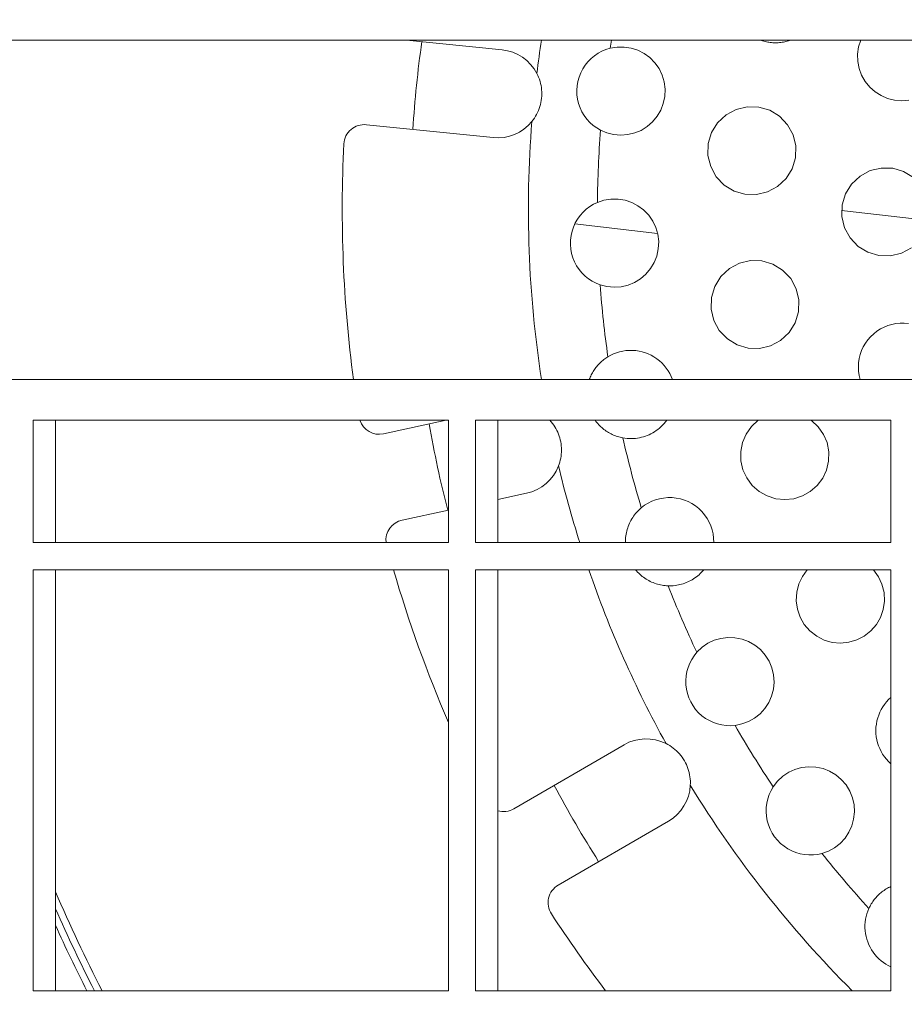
# Model space of a CAD drawing. Header units: metres. Extents: x 1306 to 1412, y -79 to 41.
# Tile 350 of 656: x 1360.7154 to 1360.7805, y -17.02 to -16.9475. Entities that reach past the tile are written whole.
import ezdxf

# ---------------------------------------------------------------- set-up
doc = ezdxf.new("R2010")
doc.units = ezdxf.units.M
doc.header["$PDMODE"] = 65
doc.linetypes.add('AUSGEZOGEN', pattern=[0])
doc.layers.add('XR$3$Maßlinie 1_50', color=7, linetype='AUSGEZOGEN', lineweight=25)
doc.layers.add('XR$4$Möblierung', color=4, linetype='AUSGEZOGEN', lineweight=13)
doc.styles.add('ARIAL', font='arial.ttf')
doc.dimstyles.new('DIMSTYLE_11', dxfattribs={"dimtxt": 0.15, "dimasz": 0.03000000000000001, "dimexe": 0, "dimexo": 0, "dimgap": 0.075, "dimtad": 2, "dimrnd": 0.005, "dimzin": 4, "dimdsep": 46, "dimtxsty": 'ARIAL', "dimblk1": 'ALL_ML_STRICH', "dimblk2": 'ALL_ML_STRICH', "dimsah": 1, "dimcen": 0, "dimclrd": 3, "dimclre": 3, "dimclrt": 3, "dimadec": 0, "dimazin": 0, "dimtfac": 1, "dimtdec": 0, "dimtix": 1, "dimtmove": 2, "dimatfit": 3, "dimfxl": 0, "dimtzin": 0, "dimlwd": 0, "dimlwe": 25, "dimarcsym": 0})
doc.dimstyles.new('DIMSTYLE_12', dxfattribs={"dimtxt": 0.15, "dimasz": 0.03000000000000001, "dimexe": 0, "dimexo": 0, "dimgap": 0.075, "dimtad": 2, "dimdec": 3, "dimrnd": 0.005, "dimzin": 4, "dimdsep": 46, "dimtxsty": 'ARIAL', "dimblk1": 'ALL_ML_STRICH', "dimblk2": 'ALL_ML_STRICH', "dimsah": 1, "dimcen": 0, "dimclrd": 3, "dimclre": 3, "dimclrt": 3, "dimadec": 0, "dimazin": 0, "dimtfac": 1, "dimtdec": 0, "dimtix": 1, "dimtmove": 2, "dimatfit": 3, "dimfxl": 0, "dimtzin": 0, "dimlwd": 0, "dimlwe": 25, "dimarcsym": 0})
doc.dimstyles.new('DIMSTYLE_24', dxfattribs={"dimtxt": 0.225, "dimasz": 0.15, "dimexe": 0, "dimexo": 0, "dimgap": 0.1125, "dimtad": 2, "dimrnd": 0.005, "dimzin": 4, "dimdsep": 46, "dimtxsty": 'ARIAL', "dimblk1": 'ALL_ML_STRICH', "dimblk2": 'ALL_ML_STRICH', "dimsah": 1, "dimcen": 0, "dimclrd": 3, "dimclre": 3, "dimclrt": 3, "dimadec": 0, "dimazin": 0, "dimtfac": 1, "dimtdec": 0, "dimtix": 1, "dimtmove": 2, "dimatfit": 3, "dimfxl": 0, "dimtzin": 0, "dimlwd": 0, "dimlwe": 25, "dimarcsym": 0})
doc.dimstyles.new('DIMSTYLE_6', dxfattribs={"dimtxt": 0.15, "dimasz": 0.15, "dimexe": 0, "dimexo": 0, "dimgap": 0.075, "dimtad": 2, "dimrnd": 0.005, "dimzin": 4, "dimdsep": 46, "dimtxsty": 'ARIAL', "dimblk1": 'ALL_ML_STRICH', "dimblk2": 'ALL_ML_STRICH', "dimsah": 1, "dimcen": 0, "dimclrd": 3, "dimclre": 3, "dimclrt": 3, "dimadec": 0, "dimazin": 0, "dimtfac": 1, "dimtdec": 0, "dimtix": 1, "dimtmove": 2, "dimatfit": 3, "dimfxl": 0, "dimtzin": 0, "dimlwd": 0, "dimlwe": 25, "dimarcsym": 0})

# ---------------------------------------------------------------- blocks, each defined once
blk = doc.blocks.new('ALL_ML_STRICH')
at = {"color": 0, "linetype": 'ByBlock', "lineweight": -2}
for p, q in [((0, -0.5), (0, 0.5)), ((-0.3, -0.3), (0.3, 0.3)), ((-1, 0), (0.5, 0))]:
    blk.add_line(p, q, dxfattribs=at)
blk = doc.blocks.new('*D765')
at = {"layer": 'DEFPOINTS', "color": 3, "linetype": 'AUSGEZOGEN', "lineweight": 25, "transparency": 33554687}
for p in [(1342.770147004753, -10.15909497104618), (1342.770147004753, -20.11080697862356), (1361.060147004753, -20.30015715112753)]:
    blk.add_point(p, dxfattribs=at)
at = {"layer": 'XR$3$Maßlinie 1_50', "color": 3, "linetype": 'AUSGEZOGEN', "lineweight": -2, "transparency": 33554687}
for p, q in [((1342.770147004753, -10.20909497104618), (1342.770147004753, -10.15909497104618)), ((1342.770147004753, -10.15909497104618), (1361.060147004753, -10.15909497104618)), ((1361.060147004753, -10.20909497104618), (1361.060147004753, -10.15909497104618))]:
    blk.add_line(p, q, dxfattribs=at)
at = {"layer": 'XR$3$Maßlinie 1_50', "color": 3, "linetype": 'AUSGEZOGEN', "lineweight": 25, "transparency": 33554687, "xscale": 0.03000000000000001, "yscale": 0.03000000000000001, "zscale": 0.03000000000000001, "rotation": 180}
blk.add_blockref('ALL_ML_STRICH', (1342.770147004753, -10.15909497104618), dxfattribs=at)
at = {"layer": 'XR$3$Maßlinie 1_50', "color": 3, "linetype": 'AUSGEZOGEN', "lineweight": 25, "transparency": 33554687, "xscale": 0.03000000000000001, "yscale": 0.03000000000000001, "zscale": 0.03000000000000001}
blk.add_blockref('ALL_ML_STRICH', (1361.060147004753, -10.15909497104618), dxfattribs=at)
at = {"layer": 'XR$3$Maßlinie 1_50', "color": 3, "linetype": 'AUSGEZOGEN', "lineweight": 25, "transparency": 33554687, "insert": (1351.919076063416, -10.03153699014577), "char_height": 0.15, "width": 0.6, "attachment_point": 5, "style": 'ARIAL'}
blk.add_mtext('\\W0.80;\\A1;{\\A1;{18.29\\H0.099000;\\S^ ;}}', dxfattribs=at)
blk = doc.blocks.new('*D782')
at = {"layer": 'DEFPOINTS', "color": 3, "linetype": 'AUSGEZOGEN', "lineweight": 25, "transparency": 33554687}
for p in [(1343.120147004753, -10.95909497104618), (1343.120147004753, -20.11122102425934), (1361.060147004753, -20.50340109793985)]:
    blk.add_point(p, dxfattribs=at)
at = {"layer": 'XR$3$Maßlinie 1_50', "color": 3, "linetype": 'AUSGEZOGEN', "lineweight": -2, "transparency": 33554687}
for p, q in [((1343.120147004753, -11.00909497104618), (1343.120147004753, -10.95909497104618)), ((1343.120147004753, -10.95909497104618), (1361.060147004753, -10.95909497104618)), ((1361.060147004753, -11.00909497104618), (1361.060147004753, -10.95909497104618))]:
    blk.add_line(p, q, dxfattribs=at)
at = {"layer": 'XR$3$Maßlinie 1_50', "color": 3, "linetype": 'AUSGEZOGEN', "lineweight": 25, "transparency": 33554687, "xscale": 0.03000000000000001, "yscale": 0.03000000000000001, "zscale": 0.03000000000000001, "rotation": 180}
blk.add_blockref('ALL_ML_STRICH', (1343.120147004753, -10.95909497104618), dxfattribs=at)
at = {"layer": 'XR$3$Maßlinie 1_50', "color": 3, "linetype": 'AUSGEZOGEN', "lineweight": 25, "transparency": 33554687, "xscale": 0.03000000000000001, "yscale": 0.03000000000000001, "zscale": 0.03000000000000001}
blk.add_blockref('ALL_ML_STRICH', (1361.060147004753, -10.95909497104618), dxfattribs=at)
at = {"layer": 'XR$3$Maßlinie 1_50', "color": 3, "linetype": 'AUSGEZOGEN', "lineweight": 25, "transparency": 33554687, "insert": (1352.094444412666, -10.83153699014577), "char_height": 0.15, "width": 0.6, "attachment_point": 5, "style": 'ARIAL'}
blk.add_mtext('\\W0.80;\\A1;{\\A1;{17.94\\H0.099000;\\S^ ;}}', dxfattribs=at)
blk = doc.blocks.new('*D899')
at = {"layer": 'DEFPOINTS', "color": 3, "linetype": 'AUSGEZOGEN', "lineweight": 25, "transparency": 33554687}
for p in [(1342.770147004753, -8.559094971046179), (1361.240147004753, -14.91824644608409), (1342.770147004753, -18.60157549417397)]:
    blk.add_point(p, dxfattribs=at)
at = {"layer": 'XR$3$Maßlinie 1_50', "color": 3, "linetype": 'AUSGEZOGEN', "lineweight": -2, "transparency": 33554687}
for p, q in [((1342.770147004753, -9.15909497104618), (1342.770147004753, -8.559094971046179)), ((1342.770147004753, -8.559094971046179), (1361.240147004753, -8.559094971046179)), ((1361.240147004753, -9.15909497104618), (1361.240147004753, -8.559094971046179))]:
    blk.add_line(p, q, dxfattribs=at)
at = {"layer": 'XR$3$Maßlinie 1_50', "color": 3, "linetype": 'AUSGEZOGEN', "lineweight": 25, "transparency": 33554687, "xscale": 0.15, "yscale": 0.15, "zscale": 0.15, "rotation": 180}
blk.add_blockref('ALL_ML_STRICH', (1342.770147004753, -8.559094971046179), dxfattribs=at)
at = {"layer": 'XR$3$Maßlinie 1_50', "color": 3, "linetype": 'AUSGEZOGEN', "lineweight": 25, "transparency": 33554687, "xscale": 0.15, "yscale": 0.15, "zscale": 0.15}
blk.add_blockref('ALL_ML_STRICH', (1361.240147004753, -8.559094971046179), dxfattribs=at)
at = {"layer": 'XR$3$Maßlinie 1_50', "color": 3, "linetype": 'AUSGEZOGEN', "lineweight": 25, "transparency": 33554687, "insert": (1352.011101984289, -8.392604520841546), "char_height": 0.225, "width": 0.8999999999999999, "attachment_point": 5, "style": 'ARIAL'}
blk.add_mtext('\\W0.80;\\A1;{\\fArial|i0|b1;\\A1;{18.47\\H0.148500;\\S^ ;}}', dxfattribs=at)
blk = doc.blocks.new('*D929')
at = {"layer": 'DEFPOINTS', "color": 3, "linetype": 'AUSGEZOGEN', "lineweight": 25, "transparency": 33554687}
for p in [(1362.146242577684, -15.15824644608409), (1340.424074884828, -17.54324644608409), (1364.271242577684, -17.54324644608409)]:
    blk.add_point(p, dxfattribs=at)
at = {"layer": 'XR$3$Maßlinie 1_50', "color": 3, "linetype": 'AUSGEZOGEN', "lineweight": -2, "transparency": 33554687}
for p, q in [((1340.474074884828, -15.15824644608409), (1340.424074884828, -15.15824644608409)), ((1340.424074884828, -17.54324644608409), (1340.424074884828, -15.15824644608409)), ((1340.474074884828, -17.54324644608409), (1340.424074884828, -17.54324644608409))]:
    blk.add_line(p, q, dxfattribs=at)
at = {"layer": 'XR$3$Maßlinie 1_50', "color": 3, "linetype": 'AUSGEZOGEN', "lineweight": 25, "transparency": 33554687, "xscale": 0.03000000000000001, "yscale": 0.03000000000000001, "zscale": 0.03000000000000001}
for p, rotation in [((1340.424074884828, -15.15824644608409), 90), ((1340.424074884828, -17.54324644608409), 270)]:
    blk.add_blockref('ALL_ML_STRICH', p, dxfattribs=dict(at, rotation=rotation))
at = {"layer": 'XR$3$Maßlinie 1_50', "color": 3, "linetype": 'AUSGEZOGEN', "lineweight": 25, "transparency": 33554687, "insert": (1340.29641458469, -16.32984057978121), "char_height": 0.15, "width": 0.6, "attachment_point": 5, "rotation": 90, "style": 'ARIAL'}
blk.add_mtext('\\W0.80;\\A1;{\\A1;{2.38\\H0.099000;\\S5^ ;}}', dxfattribs=at)
blk = doc.blocks.new('*D938')
at = {"layer": 'DEFPOINTS', "color": 3, "linetype": 'AUSGEZOGEN', "lineweight": 25, "transparency": 33554687}
for p in [(1364.96914176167, -15.15824644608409), (1338.824074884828, -20.29324644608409), (1364.656959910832, -20.29324644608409)]:
    blk.add_point(p, dxfattribs=at)
at = {"layer": 'XR$3$Maßlinie 1_50', "color": 3, "linetype": 'AUSGEZOGEN', "lineweight": -2, "transparency": 33554687}
for p, q in [((1338.874074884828, -15.15824644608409), (1338.824074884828, -15.15824644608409)), ((1338.824074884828, -20.29324644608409), (1338.824074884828, -15.15824644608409)), ((1338.874074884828, -20.29324644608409), (1338.824074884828, -20.29324644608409))]:
    blk.add_line(p, q, dxfattribs=at)
at = {"layer": 'XR$3$Maßlinie 1_50', "color": 3, "linetype": 'AUSGEZOGEN', "lineweight": 25, "transparency": 33554687, "xscale": 0.03000000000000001, "yscale": 0.03000000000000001, "zscale": 0.03000000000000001}
for p, rotation in [((1338.824074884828, -15.15824644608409), 90), ((1338.824074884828, -20.29324644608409), 270)]:
    blk.add_blockref('ALL_ML_STRICH', p, dxfattribs=dict(at, rotation=rotation))
at = {"layer": 'XR$3$Maßlinie 1_50', "color": 3, "linetype": 'AUSGEZOGEN', "lineweight": 25, "transparency": 33554687, "insert": (1338.696414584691, -17.70484057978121), "char_height": 0.15, "width": 0.6, "attachment_point": 5, "rotation": 90, "style": 'ARIAL'}
blk.add_mtext('\\W0.80;\\A1;{\\A1;{5.13\\H0.099000;\\S5^ ;}}', dxfattribs=at)
blk = doc.blocks.new('*D963')
at = {"layer": 'DEFPOINTS', "color": 3, "linetype": 'AUSGEZOGEN', "lineweight": 25, "transparency": 33554687}
for p in [(1360.315868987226, -16.2182464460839), (1360.170906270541, -17.81824644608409), (1361.000147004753, -17.81824644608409)]:
    blk.add_point(p, dxfattribs=at)
at = {"layer": 'XR$3$Maßlinie 1_50', "color": 3, "linetype": 'AUSGEZOGEN', "lineweight": -2, "transparency": 33554687}
for p, q in [((1360.220906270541, -16.2182464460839), (1360.170906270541, -16.2182464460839)), ((1360.170906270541, -17.81824644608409), (1360.170906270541, -16.2182464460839)), ((1360.220906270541, -17.81824644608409), (1360.170906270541, -17.81824644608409))]:
    blk.add_line(p, q, dxfattribs=at)
at = {"layer": 'XR$3$Maßlinie 1_50', "color": 3, "linetype": 'AUSGEZOGEN', "lineweight": 25, "transparency": 33554687, "xscale": 0.15, "yscale": 0.15, "zscale": 0.15}
for p, rotation in [((1360.170906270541, -16.2182464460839), 90), ((1360.170906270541, -17.81824644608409), 270)]:
    blk.add_blockref('ALL_ML_STRICH', p, dxfattribs=dict(at, rotation=rotation))
at = {"layer": 'XR$3$Maßlinie 1_50', "color": 3, "linetype": 'AUSGEZOGEN', "lineweight": 25, "transparency": 33554687, "insert": (1360.043348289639, -17.00937332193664), "char_height": 0.15, "width": 0.4799999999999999, "attachment_point": 5, "rotation": 90, "style": 'ARIAL'}
blk.add_mtext('\\W0.80;\\A1;{\\A1;{1.60\\H0.099000;\\S^ ;}}', dxfattribs=at)
blk = doc.blocks.new('*D1085')
at = {"layer": 'DEFPOINTS', "color": 3, "linetype": 'AUSGEZOGEN', "lineweight": 25, "transparency": 33554687}
for p in [(1366.101203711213, -15.15824644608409), (1339.624074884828, -17.54324644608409), (1365.92579072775, -17.54324644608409)]:
    blk.add_point(p, dxfattribs=at)
at = {"layer": 'XR$3$Maßlinie 1_50', "color": 3, "linetype": 'AUSGEZOGEN', "lineweight": -2, "transparency": 33554687}
for p, q in [((1339.674074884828, -15.15824644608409), (1339.624074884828, -15.15824644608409)), ((1339.624074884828, -17.54324644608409), (1339.624074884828, -15.15824644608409)), ((1339.674074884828, -17.54324644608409), (1339.624074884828, -17.54324644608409))]:
    blk.add_line(p, q, dxfattribs=at)
at = {"layer": 'XR$3$Maßlinie 1_50', "color": 3, "linetype": 'AUSGEZOGEN', "lineweight": 25, "transparency": 33554687, "xscale": 0.03000000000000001, "yscale": 0.03000000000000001, "zscale": 0.03000000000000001}
for p, rotation in [((1339.624074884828, -15.15824644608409), 90), ((1339.624074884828, -17.54324644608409), 270)]:
    blk.add_blockref('ALL_ML_STRICH', p, dxfattribs=dict(at, rotation=rotation))
at = {"layer": 'XR$3$Maßlinie 1_50', "color": 3, "linetype": 'AUSGEZOGEN', "lineweight": 25, "transparency": 33554687, "insert": (1339.49641458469, -16.3298405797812), "char_height": 0.15, "width": 0.6, "attachment_point": 5, "rotation": 90, "style": 'ARIAL'}
blk.add_mtext('\\W0.80;\\A1;{\\A1;{2.38\\H0.099000;\\S5^ ;}}', dxfattribs=at)
blk = doc.blocks.new('COMPLEXOBJECT_326')
at = {"layer": 'XR$4$Möblierung', "color": 52, "linetype": 'AUSGEZOGEN', "lineweight": 13, "transparency": 33554687}
for p, q in [((1361.026628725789, -16.94899408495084), (1360.632078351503, -16.94899408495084)), ((1360.743897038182, -16.94899408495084), (1360.750931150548, -16.94971357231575)), ((1360.750269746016, -16.95617983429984), (1360.740939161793, -16.95522545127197)), ((1360.775916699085, -16.96153245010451), (1360.782352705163, -16.9622790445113)), ((1360.756281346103, -16.96252648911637), (1360.762375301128, -16.96323340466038)), ((1361.026628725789, -16.97399408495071), (1360.632078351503, -16.97399408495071)), ((1360.716413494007, -16.97699408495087), (1360.716413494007, -16.98599408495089)), ((1360.716413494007, -16.97699408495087), (1360.746991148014, -16.97699408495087)), ((1360.718058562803, -16.98599408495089), (1360.718058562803, -16.97699408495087)), ((1360.742195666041, -16.97798629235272), (1360.746800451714, -16.97699408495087)), ((1360.746991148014, -16.98599408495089), (1360.746991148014, -16.97699408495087)), ((1360.748963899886, -16.97699408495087), (1360.748963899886, -16.98599408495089)), ((1360.748963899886, -16.97699408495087), (1360.779541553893, -16.97699408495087)), ((1360.750608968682, -16.98599408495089), (1360.750608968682, -16.97699408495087)), ((1360.779541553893, -16.98599408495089), (1360.779541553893, -16.97699408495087)), ((1360.752733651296, -16.98236482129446), (1360.750608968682, -16.98282263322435)), ((1360.746991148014, -16.98360217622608), (1360.743564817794, -16.98434045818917)), ((1360.716413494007, -16.98599408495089), (1360.746991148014, -16.98599408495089)), ((1360.748963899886, -16.98599408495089), (1360.779541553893, -16.98599408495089)), ((1360.716413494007, -16.98799408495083), (1360.716413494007, -17.01899408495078)), ((1360.746991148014, -16.98799408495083), (1360.716413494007, -16.98799408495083)), ((1360.718058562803, -17.01899408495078), (1360.718058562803, -16.98799408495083)), ((1360.746991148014, -17.01899408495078), (1360.746991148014, -16.98799408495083)), ((1360.748963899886, -16.98799408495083), (1360.748963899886, -17.01899408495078)), ((1360.779541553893, -16.98799408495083), (1360.748963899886, -16.98799408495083)), ((1360.750608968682, -17.01899408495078), (1360.750608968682, -16.98799408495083)), ((1360.779541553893, -17.01899408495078), (1360.779541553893, -16.98799408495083)), ((1360.751793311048, -17.00559902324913), (1360.759902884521, -17.00088675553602)), ((1360.763168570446, -17.00650683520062), (1360.755058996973, -17.01121910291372)), ((1360.716413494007, -17.01899408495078), (1360.746991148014, -17.01899408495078)), ((1360.748963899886, -17.01899408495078), (1360.779541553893, -17.01899408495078))]:
    blk.add_line(p, q, dxfattribs=at)
for points in [[(1360.772176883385, -16.94899405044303), (1360.772089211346, -16.94902484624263), (1360.771999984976, -16.94905328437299), (1360.771909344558, -16.94907930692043), (1360.771817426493, -16.94910285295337), (1360.771724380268, -16.94912386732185), (1360.771630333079, -16.94914228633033), (1360.771535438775, -16.9491580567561), (1360.771439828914, -16.94917111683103), (1360.771343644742, -16.94918140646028), (1360.77124702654, -16.94918886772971), (1360.771150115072, -16.94919344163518), (1360.771053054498, -16.94919507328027), (1360.770955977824, -16.94919369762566), (1360.770859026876, -16.9491893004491), (1360.770762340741, -16.94918194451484), (1360.770666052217, -16.94917169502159), (1360.770570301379, -16.94915862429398), (1360.770475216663, -16.94914279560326), (1360.770380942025, -16.94912428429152), (1360.770287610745, -16.94910315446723), (1360.770195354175, -16.94907947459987), (1360.770104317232, -16.94905331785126), (1360.770014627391, -16.9490247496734), (1360.769926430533, -16.94899384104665)], [(1360.780859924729, -16.95341541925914), (1360.780329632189, -16.95345898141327), (1360.77979883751, -16.95341380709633), (1360.779290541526, -16.95328626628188), (1360.778822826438, -16.95308563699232), (1360.77838114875, -16.95280536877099), (1360.777981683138, -16.95245090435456), (1360.777646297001, -16.95203382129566), (1360.777386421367, -16.9515759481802), (1360.777207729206, -16.95109322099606), (1360.777105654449, -16.95057157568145), (1360.777089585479, -16.95003125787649), (1360.777164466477, -16.94949721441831), (1360.77732036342, -16.94899412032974)], [(1360.758171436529, -16.95562784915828), (1360.757894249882, -16.95546511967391), (1360.757633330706, -16.95527486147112), (1360.757391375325, -16.95505846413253), (1360.75717169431, -16.9548183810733), (1360.756976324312, -16.95455633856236), (1360.756808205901, -16.95427587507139), (1360.756669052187, -16.95397979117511), (1360.756560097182, -16.95367030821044), (1360.756482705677, -16.95335035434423), (1360.756438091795, -16.95302440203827), (1360.756426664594, -16.9526951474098), (1360.756448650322, -16.95236629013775), (1360.756503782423, -16.9520415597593), (1360.756591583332, -16.95172381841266), (1360.756710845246, -16.9514172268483), (1360.756860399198, -16.95112440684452), (1360.757038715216, -16.950848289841), (1360.757243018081, -16.95059271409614), (1360.757471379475, -16.95035953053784), (1360.757721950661, -16.95015044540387), (1360.757991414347, -16.94996802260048), (1360.758275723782, -16.94981444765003), (1360.758572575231, -16.94969034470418), (1360.75887969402, -16.94959634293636)], [(1360.75887969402, -16.94959634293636), (1360.759393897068, -16.94950966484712), (1360.759920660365, -16.94950660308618), (1360.760437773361, -16.94958856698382), (1360.760923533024, -16.94974613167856), (1360.761374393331, -16.94997699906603), (1360.761798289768, -16.95028623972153), (1360.762171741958, -16.95066556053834), (1360.762476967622, -16.95110012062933), (1360.762704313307, -16.95156684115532), (1360.762853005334, -16.95206504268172), (1360.76292249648, -16.95259761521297), (1360.762902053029, -16.95313915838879), (1360.762793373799, -16.95366445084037), (1360.762608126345, -16.95414938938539), (1360.762343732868, -16.95460229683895), (1360.762003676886, -16.95501546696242), (1360.761599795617, -16.95536602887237), (1360.761153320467, -16.955641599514), (1360.760686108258, -16.95583609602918), (1360.760184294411, -16.95595641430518), (1360.75966028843, -16.95599715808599), (1360.759136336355, -16.95595131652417), (1360.758634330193, -16.95582520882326), (1360.758171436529, -16.95562784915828)], [(1360.753486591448, -16.95145249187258), (1360.753555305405, -16.95159343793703), (1360.75361720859, -16.95173771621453), (1360.753672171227, -16.95188508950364), (1360.753719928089, -16.9520349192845), (1360.753760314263, -16.95218661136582), (1360.753793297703, -16.95233989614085), (1360.753818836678, -16.95249450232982), (1360.753836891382, -16.95265015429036), (1360.753847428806, -16.95280658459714), (1360.753850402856, -16.95296352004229), (1360.753845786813, -16.95312069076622), (1360.753833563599, -16.95327758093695), (1360.753813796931, -16.95343342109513), (1360.753786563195, -16.95358793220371), (1360.753751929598, -16.95374084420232), (1360.753709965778, -16.95389189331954), (1360.753660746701, -16.95404081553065), (1360.753604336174, -16.95418733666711), (1360.753540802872, -16.954331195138), (1360.753470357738, -16.95447186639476), (1360.75339332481, -16.95460873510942), (1360.753309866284, -16.95474157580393), (1360.753220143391, -16.95487016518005), (1360.753124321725, -16.95499428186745)], [(1360.781058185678, -16.96428800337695), (1360.780321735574, -16.96468451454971), (1360.779508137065, -16.96487861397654), (1360.778652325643, -16.96485612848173), (1360.777850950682, -16.96462012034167), (1360.777134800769, -16.96418472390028), (1360.776538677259, -16.96356116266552), (1360.776133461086, -16.9628197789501), (1360.775934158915, -16.96199653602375), (1360.775957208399, -16.96112776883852), (1360.776199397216, -16.96031717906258), (1360.77664321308, -16.95959794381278), (1360.777271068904, -16.95900698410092), (1360.778007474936, -16.9586104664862), (1360.778821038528, -16.95841633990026), (1360.779676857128, -16.95843878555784), (1360.780478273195, -16.95867477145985), (1360.780478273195, -16.95867477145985), (1360.781194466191, -16.95911016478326)], [(1360.757947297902, -16.96094984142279), (1360.758427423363, -16.96079179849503), (1360.758941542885, -16.96070795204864), (1360.759468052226, -16.9607077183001), (1360.75998483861, -16.96079272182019), (1360.760469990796, -16.96095330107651), (1360.760921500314, -16.96118823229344), (1360.761345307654, -16.96150200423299), (1360.761717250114, -16.96188602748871), (1360.762019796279, -16.96232458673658), (1360.762243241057, -16.96279400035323), (1360.762387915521, -16.96329626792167), (1360.762452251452, -16.96383069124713), (1360.762426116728, -16.96437177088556), (1360.762312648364, -16.96489440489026), (1360.762123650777, -16.96537532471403), (1360.761855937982, -16.96582485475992), (1360.761513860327, -16.96623356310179), (1360.761109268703, -16.96657931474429), (1360.760663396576, -16.96685046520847), (1360.760196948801, -16.96704130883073), (1360.759695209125, -16.96715872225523), (1360.759171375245, -16.96719662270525), (1360.758647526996, -16.96714838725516), (1360.758145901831, -16.96701954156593)], [(1360.758145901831, -16.96701954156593), (1360.757847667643, -16.96689999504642), (1360.757561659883, -16.96675097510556), (1360.757290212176, -16.96657315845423), (1360.757037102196, -16.96636849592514), (1360.756805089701, -16.96613883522), (1360.756596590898, -16.96588611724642), (1360.756414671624, -16.965613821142), (1360.75626087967, -16.96532418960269), (1360.756136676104, -16.96501943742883), (1360.756043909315, -16.96470359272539), (1360.755983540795, -16.96437981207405), (1360.755956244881, -16.9640512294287), (1360.755962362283, -16.96372186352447), (1360.756001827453, -16.96339457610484), (1360.756074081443, -16.96307356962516), (1360.756178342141, -16.96276169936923), (1360.756313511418, -16.96246211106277), (1360.75647743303, -16.96217897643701), (1360.756668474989, -16.96191438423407), (1360.756885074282, -16.96167030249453), (1360.757124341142, -16.96144975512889), (1360.757382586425, -16.96125552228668), (1360.757657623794, -16.96108856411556), (1360.757947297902, -16.96094984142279)], [(1360.777280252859, -16.97399396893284), (1360.777208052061, -16.97369423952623), (1360.777163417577, -16.97338449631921), (1360.777148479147, -16.97306969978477), (1360.777164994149, -16.97275479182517), (1360.777211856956, -16.97244462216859), (1360.777286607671, -16.9721440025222), (1360.777386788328, -16.97185774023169), (1360.77751163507, -16.97158680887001), (1360.777664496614, -16.97132340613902), (1360.777843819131, -16.97107130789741), (1360.778047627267, -16.97083527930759), (1360.778273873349, -16.97062000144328), (1360.778519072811, -16.97042860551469), (1360.778778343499, -16.97026271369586), (1360.779046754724, -16.97012389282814), (1360.779320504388, -16.97001326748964), (1360.77960777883, -16.96992754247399), (1360.779907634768, -16.9698673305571), (1360.780215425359, -16.96983471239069), (1360.780526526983, -16.96983176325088), (1360.780836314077, -16.9698594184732)], [(1360.757348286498, -16.97399408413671), (1360.757380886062, -16.9739071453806), (1360.757415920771, -16.97382126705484), (1360.757453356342, -16.97373649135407), (1360.757493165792, -16.97365287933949), (1360.757535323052, -16.97357046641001), (1360.757579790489, -16.97348931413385), (1360.757626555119, -16.97340946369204), (1360.757675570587, -16.97333097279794), (1360.757726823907, -16.97325388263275), (1360.757780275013, -16.97317824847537), (1360.757835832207, -16.97310420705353), (1360.757893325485, -16.97303195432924), (1360.757952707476, -16.97296152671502), (1360.758013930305, -16.97289294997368), (1360.758076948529, -16.97282625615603), (1360.758141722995, -16.97276147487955), (1360.758208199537, -16.97269863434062), (1360.75827633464, -16.97263776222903), (1360.758346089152, -16.9725788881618), (1360.758417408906, -16.97252204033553), (1360.758490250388, -16.97246724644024), (1360.758564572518, -16.97241454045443), (1360.758640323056, -16.972363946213), (1360.758717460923, -16.97231549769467)], [(1360.758717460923, -16.97231549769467), (1360.758925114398, -16.9721993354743), (1360.759136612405, -16.97210034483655), (1360.759351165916, -16.97201814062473), (1360.75957489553, -16.97195063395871), (1360.759806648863, -16.97189846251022), (1360.760044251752, -16.97186261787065), (1360.760285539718, -16.97184409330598), (1360.76052832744, -16.971843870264), (1360.76077044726, -16.97186235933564), (1360.761009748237, -16.97189872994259), (1360.761244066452, -16.97195196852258), (1360.761471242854, -16.97202107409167), (1360.761689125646, -16.97210504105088), (1360.761899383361, -16.97220461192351), (1360.762106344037, -16.97232190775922), (1360.762307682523, -16.97245613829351), (1360.76250094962, -16.97260646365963), (1360.762683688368, -16.97277203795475), (1360.762853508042, -16.97295197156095), (1360.763008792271, -16.97314455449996), (1360.763148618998, -16.97334741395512), (1360.763272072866, -16.97355813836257), (1360.763378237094, -16.97377433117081), (1360.763466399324, -16.97399410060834)], [(1360.754447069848, -16.97699408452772), (1360.754546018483, -16.97710740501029), (1360.754639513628, -16.97722505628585), (1360.754727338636, -16.97734670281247), (1360.75480937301, -16.97747214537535), (1360.754885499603, -16.97760116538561), (1360.754955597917, -16.97773356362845), (1360.755019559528, -16.9778691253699), (1360.755077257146, -16.97800764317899), (1360.755128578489, -16.97814891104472), (1360.755173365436, -16.97829256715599), (1360.755211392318, -16.97843790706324), (1360.755242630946, -16.97858465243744), (1360.75526704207, -16.9787325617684), (1360.755284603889, -16.97888140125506), (1360.755295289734, -16.97903092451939), (1360.755299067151, -16.97918089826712), (1360.755295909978, -16.97933108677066), (1360.755285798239, -16.97948120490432), (1360.755268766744, -16.97963054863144), (1360.755244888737, -16.97977872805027), (1360.755214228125, -16.97992551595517), (1360.755176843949, -16.98007067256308), (1360.755132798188, -16.98021397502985), (1360.75508215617, -16.98035518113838)], [(1360.759818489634, -16.97828780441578), (1360.75971846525, -16.97826774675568), (1360.759619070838, -16.97824455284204), (1360.759520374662, -16.97821822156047), (1360.759422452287, -16.97818877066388), (1360.759325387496, -16.97815621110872), (1360.759229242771, -16.97812055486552), (1360.759134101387, -16.97808180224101), (1360.759040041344, -16.9780399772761), (1360.75894712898, -16.97799508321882), (1360.758855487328, -16.9779471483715), (1360.758765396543, -16.97789631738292), (1360.758676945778, -16.97784262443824), (1360.758590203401, -16.97778611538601), (1360.758505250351, -16.97772683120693), (1360.758422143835, -16.97766480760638), (1360.758340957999, -16.97760007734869), (1360.758261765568, -16.9775326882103), (1360.758184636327, -16.97746267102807), (1360.75810974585, -16.97739017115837), (1360.75803725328, -16.97731534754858), (1360.757967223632, -16.97723826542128), (1360.757899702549, -16.97715898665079), (1360.757834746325, -16.977077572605), (1360.757772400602, -16.97699408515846)], [(1360.763041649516, -16.97699356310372), (1360.762948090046, -16.97711710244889), (1360.762848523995, -16.97723649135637), (1360.762743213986, -16.97735114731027), (1360.762632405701, -16.97746049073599), (1360.762516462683, -16.97756404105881), (1360.762395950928, -16.97766157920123), (1360.76227149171, -16.97775292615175), (1360.762143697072, -16.9778378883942), (1360.762013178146, -16.97791629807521), (1360.761880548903, -16.97798795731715), (1360.761746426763, -16.97805269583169), (1360.76161141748, -16.97811032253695), (1360.761474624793, -16.97816124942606), (1360.761333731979, -16.97820636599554), (1360.761189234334, -16.97824544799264), (1360.761041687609, -16.97827824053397), (1360.760891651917, -16.97830449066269), (1360.760739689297, -16.97832394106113), (1360.760586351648, -16.97833634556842), (1360.760432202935, -16.97834144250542), (1360.760277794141, -16.97833901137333), (1360.76012366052, -16.97832917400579), (1360.759970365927, -16.97831207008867), (1360.759818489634, -16.97828780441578)], [(1360.773694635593, -16.9769947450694), (1360.774195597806, -16.97746450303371), (1360.774584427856, -16.97802740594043), (1360.774841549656, -16.97863866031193), (1360.774970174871, -16.97930678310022), (1360.774955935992, -16.97999652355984), (1360.774800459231, -16.98065635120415), (1360.7745222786, -16.98125089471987), (1360.77411770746, -16.98179204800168), (1360.77360654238, -16.98223916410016), (1360.773029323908, -16.98256467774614), (1360.772409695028, -16.9827625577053), (1360.771739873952, -16.98283464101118), (1360.771066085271, -16.98276473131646), (1360.770436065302, -16.98256485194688), (1360.769859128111, -16.98223925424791), (1360.769343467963, -16.98178790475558), (1360.768934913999, -16.98123685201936), (1360.768656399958, -16.98063271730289), (1360.768506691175, -16.97997297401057), (1360.768496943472, -16.97928321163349), (1360.768631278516, -16.97861517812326), (1360.76888937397, -16.97801134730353), (1360.769274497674, -16.97745936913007), (1360.769770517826, -16.97699453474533)], [(1360.761172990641, -16.98343941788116), (1360.761420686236, -16.98325202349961), (1360.761681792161, -16.98309080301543), (1360.761951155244, -16.98295697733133), (1360.762226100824, -16.98285091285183), (1360.762515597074, -16.98276927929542), (1360.76281718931, -16.98271343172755), (1360.76312625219, -16.98268554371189), (1360.763438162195, -16.98268773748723), (1360.763748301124, -16.98272054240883), (1360.76405204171, -16.98278205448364), (1360.764344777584, -16.98287018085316), (1360.764622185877, -16.98298295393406), (1360.764890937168, -16.9831234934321), (1360.765151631, -16.98329255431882), (1360.765399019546, -16.98348829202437), (1360.765627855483, -16.98370887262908), (1360.765833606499, -16.98395174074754), (1360.766013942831, -16.98421212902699), (1360.766166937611, -16.9844848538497), (1360.766290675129, -16.98476474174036), (1360.766386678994, -16.98505563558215), (1360.766456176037, -16.98536092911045), (1360.766497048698, -16.98567546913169), (1360.766507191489, -16.98599408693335)], [(1360.760008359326, -16.98599408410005), (1360.760008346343, -16.98587184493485), (1360.760012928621, -16.98574967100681), (1360.760022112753, -16.98562770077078), (1360.760035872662, -16.98550619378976), (1360.760054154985, -16.98538555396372), (1360.760076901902, -16.98526591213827), (1360.7601040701, -16.98514738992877), (1360.760135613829, -16.98503010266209), (1360.760171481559, -16.98491417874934), (1360.760211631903, -16.98479973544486), (1360.76025601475, -16.98468688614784), (1360.760304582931, -16.98457576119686), (1360.760357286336, -16.98446647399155), (1360.760414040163, -16.98435921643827), (1360.760474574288, -16.98425445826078), (1360.760538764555, -16.98415232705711), (1360.760606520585, -16.98405289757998), (1360.760677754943, -16.98395626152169), (1360.76075237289, -16.9838624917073), (1360.760830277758, -16.9837716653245), (1360.760911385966, -16.98368386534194), (1360.760995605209, -16.98359917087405), (1360.761082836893, -16.98351766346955), (1360.761172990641, -16.98343941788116)], [(1360.763151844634, -16.98918092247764), (1360.76303833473, -16.98917523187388), (1360.762925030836, -16.98916557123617), (1360.762812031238, -16.98915194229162), (1360.762699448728, -16.98913433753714), (1360.762587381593, -16.98911275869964), (1360.762475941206, -16.9890872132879), (1360.762365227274, -16.98905768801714), (1360.76225534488, -16.98902419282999), (1360.762146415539, -16.98898672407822), (1360.762038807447, -16.98894539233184), (1360.761932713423, -16.98890025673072), (1360.761828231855, -16.98885136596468), (1360.761725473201, -16.98879875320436), (1360.761624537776, -16.98874246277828), (1360.761525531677, -16.98868252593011), (1360.761428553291, -16.98861899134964), (1360.761333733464, -16.98855191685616), (1360.761241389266, -16.98848150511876), (1360.761151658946, -16.9884078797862), (1360.761064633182, -16.98833110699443), (1360.760980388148, -16.98825126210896), (1360.760899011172, -16.9881684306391), (1360.760820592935, -16.98808267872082), (1360.760745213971, -16.98799408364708)], [(1360.765769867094, -16.98799367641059), (1360.765688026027, -16.98808994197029), (1360.765602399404, -16.98818305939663), (1360.765513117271, -16.98827271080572), (1360.765420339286, -16.98835861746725), (1360.765324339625, -16.98844061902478), (1360.765225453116, -16.98851861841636), (1360.765123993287, -16.98859251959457), (1360.765020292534, -16.98866221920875), (1360.764914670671, -16.98872761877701), (1360.764807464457, -16.98878861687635), (1360.764698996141, -16.98884512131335), (1360.764589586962, -16.98889701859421), (1360.764479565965, -16.9889442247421), (1360.764368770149, -16.98898681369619), (1360.764255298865, -16.98902553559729), (1360.764139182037, -16.98906034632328), (1360.764020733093, -16.98909110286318), (1360.763900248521, -16.98911766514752), (1360.763778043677, -16.98913988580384), (1360.763654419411, -16.98915762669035), (1360.763529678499, -16.98917074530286), (1360.763404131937, -16.98917909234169), (1360.763278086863, -16.98918252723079), (1360.763151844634, -16.98918092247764)], [(1360.778253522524, -16.98799415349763), (1360.778625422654, -16.98850761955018), (1360.778885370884, -16.98906427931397), (1360.779035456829, -16.98966730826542), (1360.779069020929, -16.99030116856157), (1360.778977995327, -16.99092553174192), (1360.778778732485, -16.99150130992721), (1360.778473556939, -16.99202957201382), (1360.778065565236, -16.99250289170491), (1360.777574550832, -16.99288733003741), (1360.777036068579, -16.99316593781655), (1360.776458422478, -16.99333735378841), (1360.775838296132, -16.99340093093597), (1360.775213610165, -16.99334264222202), (1360.77462243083, -16.99317121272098), (1360.774080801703, -16.99289395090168), (1360.773582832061, -16.99250586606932), (1360.773167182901, -16.99202360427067), (1360.772857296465, -16.99148092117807), (1360.7726610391, -16.99090108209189), (1360.772575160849, -16.99027555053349), (1360.772613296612, -16.98964226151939), (1360.77276834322, -16.98904086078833), (1360.773026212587, -16.98849602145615), (1360.773391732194, -16.98799434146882)], [(1360.765259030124, -16.99407312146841), (1360.765640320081, -16.99370775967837), (1360.766071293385, -16.993411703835), (1360.766528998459, -16.99319304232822), (1360.767016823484, -16.99304953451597), (1360.767537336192, -16.99298175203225), (1360.768067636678, -16.99299999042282), (1360.768584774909, -16.99310353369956), (1360.769066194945, -16.9932825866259), (1360.769519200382, -16.99354105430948), (1360.769937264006, -16.99387811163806), (1360.770295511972, -16.9942833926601), (1360.770579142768, -16.99473652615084), (1360.770779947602, -16.99521463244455), (1360.770902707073, -16.99572884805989), (1360.770941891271, -16.99626539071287), (1360.770890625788, -16.99679958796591), (1360.770757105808, -16.99730756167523), (1360.770551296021, -16.99777220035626), (1360.770267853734, -16.99820846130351), (1360.769913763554, -16.99859986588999), (1360.769501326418, -16.99892667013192), (1360.769052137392, -16.99917924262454), (1360.768580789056, -16.9993537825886), (1360.768071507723, -16.99945556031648)], [(1360.768071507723, -16.99945556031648), (1360.767750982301, -16.99947725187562), (1360.767428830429, -16.99946710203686), (1360.767107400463, -16.99942475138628), (1360.766790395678, -16.99935018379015), (1360.766481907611, -16.9992440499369), (1360.766184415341, -16.99910689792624), (1360.765901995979, -16.99894033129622), (1360.765637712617, -16.99874608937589), (1360.765393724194, -16.9985255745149), (1360.765172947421, -16.99828112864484), (1360.764978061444, -16.99801561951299), (1360.764810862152, -16.99773138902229), (1360.764673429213, -16.99743194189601), (1360.764566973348, -16.99711992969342), (1360.764492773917, -16.99679931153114), (1360.764451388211, -16.99647304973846), (1360.76444319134, -16.9961444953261), (1360.764468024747, -16.99581830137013), (1360.764525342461, -16.9954970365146), (1360.764614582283, -16.99518315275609), (1360.764734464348, -16.99488061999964), (1360.764882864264, -16.99459356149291), (1360.765058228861, -16.99432379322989), (1360.765259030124, -16.99407312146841)], [(1360.779541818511, -17.00228921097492), (1360.77936990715, -17.00212747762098), (1360.779210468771, -17.00195311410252), (1360.779064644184, -17.00176788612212), (1360.778933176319, -17.00157394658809), (1360.778816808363, -17.00137345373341), (1360.77871628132, -17.00116856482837), (1360.778632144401, -17.00096095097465), (1360.778562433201, -17.00074576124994), (1360.778507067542, -17.00052274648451), (1360.778466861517, -17.00029393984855), (1360.778442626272, -17.00006135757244), (1360.778435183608, -16.9998270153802), (1360.778445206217, -16.99959293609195), (1360.778472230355, -16.99936108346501), (1360.778515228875, -16.99913338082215), (1360.778573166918, -16.9989117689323), (1360.778645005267, -16.99869818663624), (1360.778729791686, -16.99849438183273), (1360.778829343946, -16.99829593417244), (1360.778944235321, -16.99810161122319), (1360.779073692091, -16.99791332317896), (1360.779216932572, -16.99773299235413), (1360.779373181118, -16.99756253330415), (1360.779541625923, -16.99740381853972)], [(1360.762992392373, -17.00079151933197), (1360.763131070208, -17.0008652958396), (1360.763266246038, -17.00094582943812), (1360.763397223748, -17.00103271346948), (1360.763523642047, -17.00112566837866), (1360.763645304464, -17.00122451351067), (1360.763762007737, -17.00132905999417), (1360.763873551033, -17.00143912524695), (1360.76397973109, -17.0015545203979), (1360.764080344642, -17.00167505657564), (1360.764175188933, -17.00180055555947), (1360.764263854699, -17.00193049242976), (1360.764345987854, -17.00206433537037), (1360.764421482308, -17.0022018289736), (1360.764490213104, -17.00234272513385), (1360.764552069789, -17.00248676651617), (1360.764606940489, -17.00263371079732), (1360.764654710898, -17.00278330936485), (1360.764695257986, -17.00293530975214), (1360.764728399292, -17.00308906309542), (1360.764754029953, -17.00324398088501), (1360.764772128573, -17.00339979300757), (1360.764782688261, -17.00355622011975), (1360.764785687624, -17.00371299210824), (1360.764781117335, -17.00386982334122)], [(1360.770884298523, -17.0039790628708), (1360.771203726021, -17.00356405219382), (1360.771588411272, -17.00320386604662), (1360.772021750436, -17.0029131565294), (1360.77248110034, -17.00269989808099), (1360.772972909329, -17.00256119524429), (1360.773496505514, -17.00249925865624), (1360.774028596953, -17.00252444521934), (1360.774545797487, -17.00263494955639), (1360.775025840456, -17.00282108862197), (1360.775478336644, -17.0030878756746), (1360.775892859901, -17.00343254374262), (1360.776244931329, -17.00384387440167), (1360.776520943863, -17.0043000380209), (1360.776713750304, -17.00477978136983), (1360.776828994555, -17.0052955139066), (1360.776860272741, -17.00583070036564), (1360.776801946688, -17.00636120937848), (1360.776663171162, -17.0068637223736), (1360.776452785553, -17.00732368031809), (1360.776165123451, -17.00775601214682), (1360.775807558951, -17.00814264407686), (1360.775392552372, -17.00846444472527), (1360.774941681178, -17.00871204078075), (1360.774467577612, -17.00888220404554)], [(1360.774467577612, -17.00888220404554), (1360.774153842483, -17.00895142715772), (1360.773833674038, -17.00898941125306), (1360.773509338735, -17.00899542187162), (1360.773184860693, -17.00896891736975), (1360.772863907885, -17.00890990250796), (1360.772549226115, -17.00881856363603), (1360.772245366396, -17.00869600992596), (1360.771955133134, -17.00854334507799), (1360.771680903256, -17.0083615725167), (1360.771426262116, -17.00815281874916), (1360.771193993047, -17.0079193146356), (1360.770986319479, -17.0076631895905), (1360.770805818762, -17.00738759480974), (1360.770654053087, -17.00709494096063), (1360.770532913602, -17.00678898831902), (1360.770443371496, -17.00647255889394), (1360.770386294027, -17.00614889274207), (1360.770362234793, -17.00582262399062), (1360.770371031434, -17.0054963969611), (1360.770412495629, -17.00517271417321), (1360.77048595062, -17.00485570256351), (1360.770589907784, -17.00454974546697), (1360.770723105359, -17.00425686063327), (1360.770884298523, -17.0039790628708)], [(1360.777923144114, -17.01293595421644), (1360.77796326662, -17.01285089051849), (1360.778006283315, -17.0127663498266), (1360.778052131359, -17.01268249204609), (1360.778100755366, -17.01259945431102), (1360.778152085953, -17.01251739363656), (1360.778206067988, -17.01243645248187), (1360.778262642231, -17.0123567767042), (1360.778321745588, -17.01227852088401), (1360.778383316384, -17.01220182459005), (1360.778447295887, -17.0121268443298), (1360.778513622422, -17.01205371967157), (1360.778582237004, -17.01198260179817), (1360.778653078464, -17.01191364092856), (1360.77872606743, -17.01184696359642), (1360.778801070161, -17.01178263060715), (1360.778877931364, -17.01172069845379), (1360.778956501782, -17.01166121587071), (1360.779036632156, -17.01160423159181), (1360.779118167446, -17.01154980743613), (1360.779200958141, -17.01149798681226), (1360.779284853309, -17.01144882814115), (1360.779369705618, -17.01140237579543), (1360.779455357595, -17.01135868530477), (1360.779541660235, -17.01131781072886)], [(1360.779541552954, -17.01723785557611), (1360.779349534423, -17.01714307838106), (1360.779164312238, -17.01703594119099), (1360.778986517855, -17.01691683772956), (1360.778816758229, -17.01678614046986), (1360.778655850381, -17.01664441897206), (1360.778504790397, -17.01649255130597), (1360.778364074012, -17.01633108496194), (1360.778234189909, -17.01616055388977), (1360.778115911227, -17.01598195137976), (1360.778009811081, -17.01579623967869), (1360.777916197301, -17.01560405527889), (1360.777835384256, -17.0154060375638), (1360.777767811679, -17.01520326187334), (1360.777713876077, -17.01499719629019), (1360.777673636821, -17.01478854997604), (1360.777647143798, -17.01457801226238), (1360.777634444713, -17.01436627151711), (1360.777635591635, -17.01415401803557), (1360.77765052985, -17.0139428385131), (1360.77767900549, -17.01373412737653), (1360.777720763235, -17.01352848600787), (1360.777775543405, -17.01332651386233), (1360.777843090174, -17.01312880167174), (1360.777923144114, -17.01293595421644)]]:
    blk.add_lwpolyline(points, dxfattribs=at)
for points in [[(1360.770624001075, -16.95416806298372), (1360.77133832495, -16.95460196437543), (1360.771934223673, -16.95522409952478), (1360.772340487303, -16.95596559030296), (1360.772540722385, -16.95679016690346), (1360.772517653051, -16.95766165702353), (1360.772273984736, -16.95847478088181), (1360.771827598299, -16.95919551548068), (1360.771197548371, -16.95978583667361), (1360.7704609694, -16.96018026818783), (1360.769648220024, -16.96037251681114), (1360.768795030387, -16.96034893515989), (1360.767996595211, -16.96011337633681), (1360.767282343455, -16.95967946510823), (1360.766686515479, -16.95905735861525), (1360.766280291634, -16.95831590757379), (1360.76608006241, -16.95749135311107), (1360.766103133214, -16.95661987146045), (1360.766346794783, -16.95580676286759), (1360.766793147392, -16.95508605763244), (1360.767423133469, -16.95449576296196), (1360.768159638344, -16.95410132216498), (1360.768972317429, -16.95390903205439), (1360.769825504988, -16.95393254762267), (1360.770624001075, -16.95416806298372)], [(1360.770853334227, -16.9654959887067), (1360.771570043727, -16.96593179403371), (1360.772167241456, -16.9665571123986), (1360.772572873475, -16.96730142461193), (1360.772771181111, -16.9681284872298), (1360.772745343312, -16.96899949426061), (1360.772500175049, -16.96980965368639), (1360.772053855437, -16.97052721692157), (1360.771425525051, -16.97111473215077), (1360.770691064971, -16.97150790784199), (1360.769879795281, -16.97170020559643), (1360.769026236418, -16.97167716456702), (1360.768225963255, -16.97144131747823), (1360.767509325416, -16.97100551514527), (1360.766912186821, -16.97038022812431), (1360.766506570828, -16.9696359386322), (1360.766308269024, -16.96880888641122), (1360.766334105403, -16.9679378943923), (1360.766579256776, -16.96712776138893), (1360.767025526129, -16.96641024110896), (1360.767653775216, -16.96582274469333), (1360.768388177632, -16.96542954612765), (1360.769199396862, -16.96523719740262), (1360.770052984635, -16.96526017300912), (1360.770853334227, -16.9654959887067)]]:
    blk.add_lwpolyline(points, close=True, dxfattribs=at)
for centre, radius, start, end in [((1360.834164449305, -16.96149408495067), 0.09000000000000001, 172.0903219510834, 176.2292503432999), ((1360.834164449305, -16.96149408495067), 0.0813003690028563, 171.1556437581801, 172.9051511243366), ((1360.834164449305, -16.96149408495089), 0.07621909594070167, 170.5608006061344, 171.0194462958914), ((1360.750600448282, -16.95294670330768), 0.00325, 27.37143920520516, 84.15978614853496), ((1360.740786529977, -16.95671766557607), 0.0015, 84.1597861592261, 177.0717877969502), ((1360.750600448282, -16.95294670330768), 0.00325, 264.1597861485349, 320.948133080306), ((1360.834164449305, -16.96149408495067), 0.08130036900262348, 175.4144211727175, 188.8443562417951), ((1360.834164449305, -16.96149408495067), 0.07621909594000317, 175.5858402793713, 179.5908748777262), ((1360.834164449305, -16.96149408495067), 0.09500000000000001, 177.0717877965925, 187.5608431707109), ((1360.834164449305, -16.96149408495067), 0.07621909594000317, 184.1572688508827, 188.1623034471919), ((1360.741879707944, -16.97651994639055), 0.0015, 198.4267719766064, 282.1597861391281), ((1360.834164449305, -16.96149408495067), 0.09, 190.0903219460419, 194.2292503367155), ((1360.834164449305, -16.96149408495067), 0.07621909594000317, 192.7286974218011, 196.7337320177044), ((1360.752049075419, -16.97918773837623), 0.003250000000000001, 282.1597861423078, 338.9481330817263), ((1360.834164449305, -16.96149408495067), 0.08130036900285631, 193.4144211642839, 197.5388041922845), ((1360.743880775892, -16.98580680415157), 0.0015, 102.1597861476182, 187.1723168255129), ((1360.834164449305, -16.96149408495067), 0.09499999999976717, 196.1973904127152, 203.4203230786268), ((1360.834164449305, -16.96149408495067), 0.0813003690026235, 199.0232482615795, 208.9051511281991), ((1360.834164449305, -16.96149408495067), 0.07621909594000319, 201.3001259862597, 205.3051605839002), ((1360.834164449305, -16.96149408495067), 0.07621909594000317, 209.871554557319, 213.8765891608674), ((1360.761535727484, -17.00369679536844), 0.00325, 63.37143921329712, 120.1597861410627), ((1360.834164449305, -16.96149408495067), 0.09, 208.0903219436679, 212.2292503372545), ((1360.761535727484, -17.00369679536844), 0.00325, 300.1597861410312, 356.9481330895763), ((1360.834164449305, -16.96149408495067), 0.08130036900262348, 211.4144211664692, 225.0119190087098), ((1360.75103969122, -17.00430208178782), 0.0015, 253.3126908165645, 300.1597861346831), ((1360.834164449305, -16.96149408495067), 0.07621909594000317, 218.4429831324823, 222.4480177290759), ((1360.755812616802, -17.0125160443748), 0.0015, 120.1597861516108, 213.0717877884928), ((1360.834164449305, -16.96149408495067), 0.1265, 203.3886768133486, 207.0356917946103), ((1360.834164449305, -16.96149408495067), 0.127, 203.9048611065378, 206.9206379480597), ((1360.834164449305, -16.96149408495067), 0.09499999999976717, 213.0717877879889, 217.2477808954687), ((1360.834164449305, -16.96149408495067), 0.1274999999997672, 204.4068308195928, 206.8066023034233)]:
    blk.add_arc(centre, radius, start, end, dxfattribs=at)

msp = doc.modelspace()

# ---------------------------------------------------------------- block references
at = {"layer": 'XR$4$Möblierung', "color": 52, "linetype": 'AUSGEZOGEN', "lineweight": 13, "transparency": 33554687}
msp.add_blockref('COMPLEXOBJECT_326', (0, 0), dxfattribs=at)

# ---------------------------------------------------------------- dimensions: what is measured, and where the dimension line sits
at = {"layer": 'XR$3$Maßlinie 1_50', "color": 3, "linetype": 'AUSGEZOGEN', "lineweight": 25, "transparency": 33554687}
for base, p1, p2, dimstyle, picture, middle in [((1361.240147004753, -8.559094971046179), (1342.770147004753, -9.15909497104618), (1361.240147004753, -9.15909497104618), 'DIMSTYLE_24', '*D899', (1352.011101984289, -8.392604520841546)), ((1361.060147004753, -10.15909497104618), (1342.770147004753, -10.20909497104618), (1361.060147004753, -10.20909497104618), 'DIMSTYLE_11', '*D765', (1351.919076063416, -10.03153699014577)), ((1361.060147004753, -10.95909497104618), (1343.120147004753, -11.00909497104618), (1361.060147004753, -11.00909497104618), 'DIMSTYLE_11', '*D782', (1352.094444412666, -10.83153699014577))]:
    dim = msp.add_linear_dim(base=base, p1=p1, p2=p2, dimstyle=dimstyle, override={"dimpost": '<>', "dimclrd": 3, "dimclre": 3, "dimclrt": 3, "dimlwd": 0, "dimlwe": 25}, dxfattribs=at)
    dim.commit()
    dim.dimension.update_dxf_attribs({"geometry": picture, "text_midpoint": middle, "dimtype": 160})
for base, p1, p2, dimstyle, picture, middle in [((1338.824074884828, -15.15824644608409), (1338.874074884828, -20.29324644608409), (1338.874074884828, -15.15824644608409), 'DIMSTYLE_12', '*D938', (1338.696414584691, -17.70484057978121)), ((1339.624074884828, -15.15824644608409), (1339.674074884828, -17.54324644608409), (1339.674074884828, -15.15824644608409), 'DIMSTYLE_12', '*D1085', (1339.49641458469, -16.3298405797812)), ((1340.424074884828, -15.15824644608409), (1340.474074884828, -17.54324644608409), (1340.474074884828, -15.15824644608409), 'DIMSTYLE_12', '*D929', (1340.29641458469, -16.32984057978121)), ((1360.170906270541, -16.2182464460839), (1360.220906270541, -17.81824644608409), (1360.220906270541, -16.2182464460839), 'DIMSTYLE_6', '*D963', (1360.043348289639, -17.00937332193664))]:
    dim = msp.add_linear_dim(base=base, p1=p1, p2=p2, angle=90, dimstyle=dimstyle, override={"dimpost": '<>', "dimclrd": 3, "dimclre": 3, "dimclrt": 3, "dimlwd": 0, "dimlwe": 25}, dxfattribs=at)
    dim.commit()
    dim.dimension.update_dxf_attribs({"geometry": picture, "text_midpoint": middle, "dimtype": 160})

doc.saveas('drawing.dxf')
